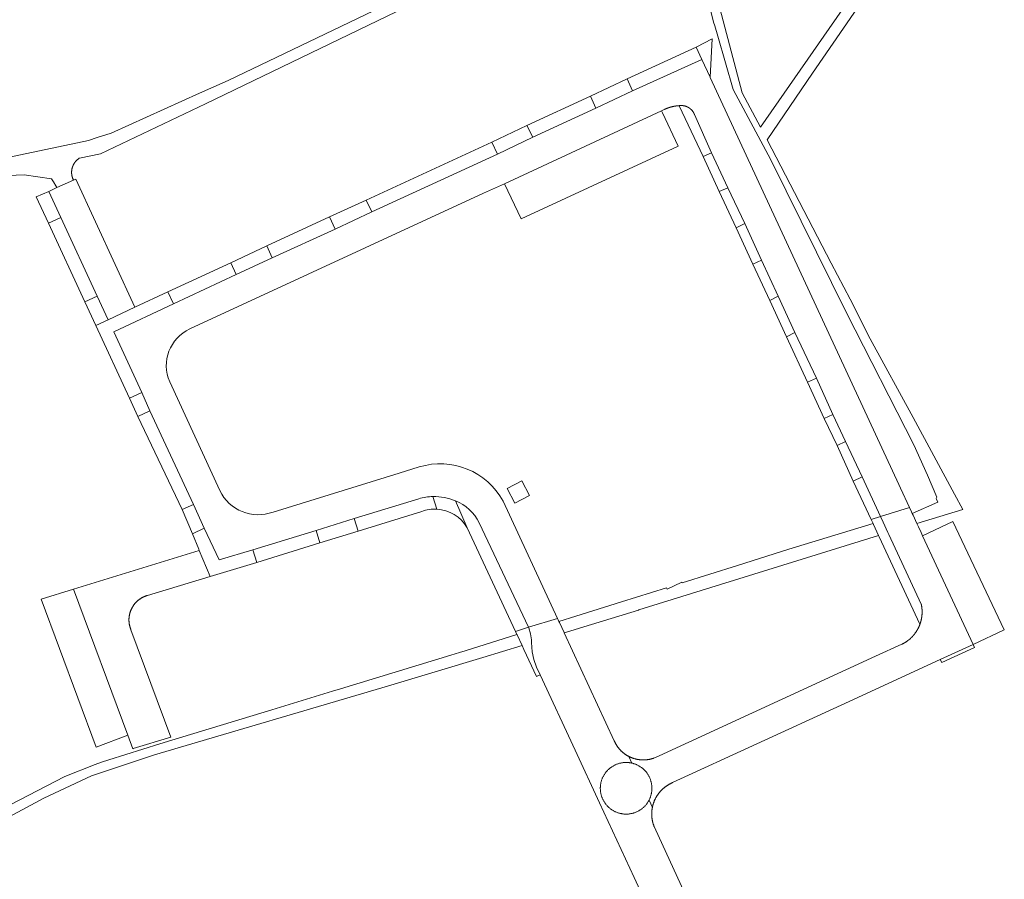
# Model space of a CAD drawing. Header units: metres. Extents: x 166325 to 190320, y 381923 to 404576.
# Tile 729 of 1056: x 175125 to 175274, y 396732 to 396861. Entities that reach past the tile are written whole.
import ezdxf

# ---------------------------------------------------------------- set-up
doc = ezdxf.new("R2010")
doc.units = ezdxf.units.M
for name, color, linetype, lineweight in [('B-WE-VH-VERHARDING_BETON-GV', 8, 'Continuous', 18), ('B-WE-VH-VERHARDING_BETONSTRAATSTEEN-GV', 8, 'Continuous', 18), ('B-WE-VH-VERHARDING_FUNDERING_ZAND-GV', 8, 'Continuous', 18), ('B-WE-VH-VERHARDING_HALFVERHARDING-GV', 8, 'Continuous', 18), ('B-WE-VH-VERHARDING_STRAATBAKSTEEN-GV', 8, 'Continuous', 18)]:
    doc.layers.add(name, color=color, linetype=linetype, lineweight=lineweight)

msp = doc.modelspace()

# ---------------------------------------------------------------- linework, layer by layer
at = {"layer": 'B-WE-VH-VERHARDING_BETON-GV', "flags": 128}
msp.add_lwpolyline([(175200.016, 396788.637), (175202.227, 396789.803), (175201.061, 396792.015), (175198.85, 396790.849)], close=True, dxfattribs=at)
at = {"layer": 'B-WE-VH-VERHARDING_BETONSTRAATSTEEN-GV', "flags": 128}
msp.add_lwpolyline([(175133.569, 396775.684), (175128.716, 396774.191), (175136.985, 396751.926), (175141.765, 396753.707)], close=True, dxfattribs=at)
at = {"layer": 'B-WE-VH-VERHARDING_FUNDERING_ZAND-GV', "flags": 128}
for points in [[(175258.841, 396876.664), (175236.996, 396845.264), (175234.231, 396850.399), (175230.695, 396863.92)], [(175227.699, 396870.051), (175229.94, 396861.049), (175230.098, 396860.508), (175230.561, 396858.922), (175232.895, 396850.927), (175238.528, 396840.327), (175249.989, 396817.186), (175260.094, 396797.447), (175262.109, 396792.839), (175263.544, 396789.556), (175263.42, 396789.334), (175263.662, 396788.817), (175259.843, 396787.067), (175259.947, 396786.841), (175260.538, 396785.565), (175267.436, 396787.705), (175266.208, 396789.984), (175259.986, 396801.531), (175253.474, 396813.4), (175250.483, 396819.347), (175247.629, 396824.776), (175237.985, 396843.359), (175244.834, 396853.366), (175254.145, 396866.97)]]:
    msp.add_lwpolyline(points, dxfattribs=at)
for points in [[(175225.166, 396776.749), (175225.163, 396776.747), (175222.927, 396775.705), (175222.839, 396775.895), (175216.082, 396773.764), (175209.205, 396771.619), (175206.659, 396770.825), (175206.725, 396770.682), (175207.434, 396769.154), (175207.445, 396769.131), (175208.426, 396769.427), (175211.543, 396770.368), (175218.608, 396772.559), (175218.688, 396772.584), (175254.775, 396783.778), (175254.004, 396785.431), (175253.932, 396785.586), (175241.235, 396781.697), (175233.549, 396779.273), (175233.535, 396779.269), (175233.506, 396779.26), (175225.21, 396776.643)], [(175195.188, 396765.432), (175201.105, 396767.218), (175200.36, 396768.816), (175200.342, 396768.855), (175192.534, 396766.42), (175191.672, 396766.156), (175190.388, 396765.763), (175173.759, 396760.672), (175172.593, 396760.315), (175163.431, 396757.51), (175148.38, 396752.962), (175146.588, 396752.421), (175138.902, 396750.009), (175137.822, 396749.67), (175136.829, 396749.301), (175132.274, 396747.48), (175118.584, 396740.431), (175111.421, 396736.433), (175111.376, 396734.689), (175112.23, 396735.149), (175129.111, 396744.216), (175136.277, 396747.582), (175145.8, 396750.753), (175180.847, 396761.104)]]:
    msp.add_lwpolyline(points, close=True, dxfattribs=at)
at = {"layer": 'B-WE-VH-VERHARDING_HALFVERHARDING-GV', "flags": 128}
for points in [[(175121.331, 396837.888), (175126.159, 396838.06), (175130.3, 396837.448), (175130.369, 396837.337), (175130.562, 396837.024), (175130.938, 396836.415), (175131.088, 396836.172), (175131.104, 396836.146), (175133.588, 396837.266), (175133.564, 396837.317), (175133.551, 396837.343), (175133.539, 396837.37), (175133.527, 396837.397), (175133.515, 396837.423), (175133.503, 396837.45), (175133.492, 396837.477), (175133.481, 396837.505), (175133.471, 396837.532), (175133.461, 396837.559), (175133.451, 396837.587), (175133.441, 396837.615), (175133.432, 396837.642), (175133.423, 396837.67), (175133.414, 396837.698), (175133.406, 396837.726), (175133.398, 396837.755), (175133.39, 396837.783), (175133.383, 396837.811), (175133.376, 396837.84), (175133.369, 396837.868), (175133.367, 396837.876), (175133.363, 396837.897), (175133.357, 396837.926), (175133.351, 396837.954), (175133.346, 396837.983), (175133.341, 396838.012), (175133.336, 396838.041), (175133.332, 396838.07), (175133.327, 396838.099), (175133.324, 396838.128), (175133.32, 396838.157), (175133.317, 396838.186), (175133.315, 396838.215), (175133.312, 396838.244), (175133.31, 396838.274), (175133.309, 396838.303), (175133.307, 396838.332), (175133.306, 396838.362), (175133.305, 396838.391), (175133.305, 396838.42), (175133.305, 396838.449), (175133.305, 396838.479), (175133.306, 396838.508), (175133.307, 396838.537), (175133.308, 396838.567), (175133.31, 396838.596), (175133.312, 396838.625), (175133.314, 396838.654), (175133.317, 396838.683), (175133.32, 396838.713), (175133.323, 396838.742), (175133.327, 396838.771), (175133.331, 396838.8), (175133.335, 396838.829), (175133.34, 396838.858), (175133.345, 396838.886), (175133.35, 396838.915), (175133.356, 396838.944), (175133.362, 396838.973), (175133.368, 396839.001), (175133.375, 396839.03), (175133.382, 396839.058), (175133.389, 396839.087), (175133.397, 396839.115), (175133.405, 396839.143), (175133.413, 396839.171), (175133.422, 396839.199), (175133.431, 396839.227), (175133.44, 396839.255), (175133.45, 396839.283), (175133.46, 396839.31), (175133.47, 396839.338), (175133.48, 396839.365), (175133.491, 396839.392), (175133.502, 396839.419), (175133.514, 396839.446), (175133.526, 396839.473), (175133.538, 396839.5), (175133.55, 396839.526), (175133.563, 396839.553), (175133.576, 396839.579), (175133.589, 396839.605), (175133.603, 396839.631), (175133.616, 396839.657), (175133.631, 396839.683), (175133.645, 396839.708), (175133.66, 396839.733), (175133.675, 396839.758), (175133.69, 396839.783), (175133.706, 396839.808), (175133.722, 396839.833), (175133.738, 396839.857), (175133.754, 396839.881), (175133.771, 396839.905), (175133.788, 396839.929), (175133.806, 396839.953), (175133.823, 396839.976), (175133.841, 396840), (175133.859, 396840.023), (175133.877, 396840.045), (175133.896, 396840.068), (175133.915, 396840.09), (175133.934, 396840.113), (175133.953, 396840.135), (175133.973, 396840.156), (175133.993, 396840.178), (175134.013, 396840.199), (175134.034, 396840.22), (175134.054, 396840.241), (175134.075, 396840.262), (175134.096, 396840.282), (175134.117, 396840.302), (175134.139, 396840.322), (175134.161, 396840.341), (175134.183, 396840.361), (175134.205, 396840.38), (175134.228, 396840.399), (175134.25, 396840.417), (175134.273, 396840.435), (175134.296, 396840.454), (175134.319, 396840.471), (175134.343, 396840.489), (175134.367, 396840.506), (175134.391, 396840.523), (175134.415, 396840.54), (175134.439, 396840.556), (175134.463, 396840.572), (175134.488, 396840.588), (175137.637, 396841.24), (175153.445, 396848.782), (175221.05, 396881.451)], [(175200.598, 396873.28), (175156.852, 396852.293), (175152.559, 396850.357), (175152.56, 396850.355), (175139.234, 396844.34), (175137.169, 396843.666), (175135.842, 396843.233), (175095.539, 396834.748)]]:
    msp.add_lwpolyline(points, dxfattribs=at)
at = {"layer": 'B-WE-VH-VERHARDING_STRAATBAKSTEEN-GV', "flags": 128}
for points in [[(175217.724, 396850.705), (175228.164, 396855.428), (175227.308, 396857.3), (175216.921, 396852.509)], [(175229.736, 396858.554), (175227.308, 396857.3), (175228.164, 396855.428), (175229.44, 396852.751)], [(175216.921, 396852.509), (175211.38, 396849.916), (175212.191, 396848.119), (175217.724, 396850.705)], [(175202.721, 396843.761), (175212.191, 396848.119), (175211.38, 396849.916), (175201.833, 396845.486)], [(175229.636, 396841.401), (175227.057, 396847.162), (175227.048, 396847.183), (175227.04, 396847.203), (175227.031, 396847.224), (175227.021, 396847.244), (175227.012, 396847.265), (175227.002, 396847.285), (175226.993, 396847.305), (175226.983, 396847.325), (175226.972, 396847.345), (175226.962, 396847.365), (175226.94, 396847.405), (175226.929, 396847.424), (175226.918, 396847.444), (175226.906, 396847.463), (175226.895, 396847.482), (175226.883, 396847.501), (175226.871, 396847.52), (175226.858, 396847.539), (175226.846, 396847.557), (175226.833, 396847.576), (175226.82, 396847.594), (175226.807, 396847.613), (175226.781, 396847.649), (175226.767, 396847.667), (175226.753, 396847.684), (175226.739, 396847.702), (175226.711, 396847.736), (175226.696, 396847.754), (175226.682, 396847.771), (175226.667, 396847.787), (175226.652, 396847.804), (175226.636, 396847.821), (175226.621, 396847.837), (175226.605, 396847.853), (175226.59, 396847.869), (175226.558, 396847.901), (175226.541, 396847.916), (175226.525, 396847.931), (175226.508, 396847.947), (175226.492, 396847.962), (175226.475, 396847.976), (175226.458, 396847.991), (175226.441, 396848.005), (175226.423, 396848.02), (175226.406, 396848.034), (175226.388, 396848.048), (175226.371, 396848.061), (175226.353, 396848.075), (175226.335, 396848.088), (175226.316, 396848.102), (175226.298, 396848.114), (175226.28, 396848.127), (175226.261, 396848.14), (175226.204, 396848.176), (175226.185, 396848.188), (175226.166, 396848.2), (175226.147, 396848.211), (175226.127, 396848.223), (175226.108, 396848.234), (175226.088, 396848.244), (175226.068, 396848.255), (175226.048, 396848.265), (175226.028, 396848.275), (175226.008, 396848.285), (175225.988, 396848.295), (175225.968, 396848.305), (175225.947, 396848.314), (175225.927, 396848.323), (175225.906, 396848.332), (175225.886, 396848.341), (175225.865, 396848.349), (175225.844, 396848.357), (175225.823, 396848.365), (175225.802, 396848.373), (175225.781, 396848.381), (175225.76, 396848.388), (175225.738, 396848.395), (175225.717, 396848.402), (175225.695, 396848.409), (175225.674, 396848.416), (175225.652, 396848.422), (175225.631, 396848.428), (175225.609, 396848.434), (175225.587, 396848.439), (175225.566, 396848.445), (175225.522, 396848.455), (175225.5, 396848.459), (175225.478, 396848.464), (175225.412, 396848.476), (175225.389, 396848.479), (175225.367, 396848.482), (175225.345, 396848.486), (175225.323, 396848.488), (175225.3, 396848.491), (175225.278, 396848.493), (175225.256, 396848.495), (175225.233, 396848.497), (175225.211, 396848.499), (175225.188, 396848.5), (175225.166, 396848.502), (175225.144, 396848.503), (175225.121, 396848.503), (175225.099, 396848.504), (175225.031, 396848.504), (175225.009, 396848.503), (175224.987, 396848.503), (175224.964, 396848.502), (175224.942, 396848.501), (175224.919, 396848.499), (175224.897, 396848.498), (175224.875, 396848.496), (175224.852, 396848.494), (175224.83, 396848.491), (175224.808, 396848.489), (175224.785, 396848.486), (175224.763, 396848.483), (175228.345, 396840.809)], [(175223.833, 396842.039), (175224.576, 396842.383), (175222.218, 396847.401), (175222.068, 396847.721), (175198.445, 396836.734), (175200.952, 396831.45)], [(175201.833, 396845.486), (175196.53, 396843.006), (175197.386, 396841.173), (175202.721, 396843.761)], [(175178.47, 396832.51), (175197.386, 396841.173), (175196.53, 396843.006), (175177.623, 396834.267)], [(175230.77, 396835.545), (175232.063, 396836.133), (175229.636, 396841.401), (175228.345, 396840.809)], [(175131.104, 396836.146), (175129.857, 396835.584), (175131.667, 396831.667), (175137.16, 396819.782), (175138.802, 396816.229), (175142.832, 396818.152), (175133.927, 396837.419), (175133.588, 396837.266)], [(175131.667, 396831.667), (175129.857, 396835.584), (175127.99, 396834.74), (175129.814, 396830.807)], [(175234.648, 396830.749), (175232.063, 396836.133), (175230.77, 396835.545), (175233.313, 396830.07)], [(175177.623, 396834.267), (175172.114, 396831.724), (175172.972, 396829.882), (175178.47, 396832.51)], [(175131.667, 396831.667), (175129.814, 396830.807), (175135.319, 396818.932), (175137.16, 396819.782)], [(175163.513, 396825.579), (175172.972, 396829.882), (175172.114, 396831.724), (175162.687, 396827.361)], [(175237.149, 396825.237), (175234.648, 396830.749), (175233.313, 396830.07), (175235.836, 396824.622)], [(175162.687, 396827.361), (175157.259, 396824.801), (175158.058, 396823.067), (175163.513, 396825.579)], [(175158.058, 396823.067), (175157.259, 396824.801), (175147.812, 396820.461), (175148.628, 396818.666)], [(175238.385, 396819.169), (175239.661, 396819.783), (175237.149, 396825.237), (175235.836, 396824.622)], [(175139.647, 396814.432), (175148.628, 396818.666), (175147.812, 396820.461), (175142.832, 396818.152), (175138.802, 396816.229), (175136.971, 396815.369), (175142.005, 396804.472), (175143.872, 396805.29)], [(175138.802, 396816.229), (175137.16, 396819.782), (175135.319, 396818.932), (175136.971, 396815.369)], [(175242.178, 396814.347), (175239.661, 396819.783), (175238.385, 396819.169), (175240.929, 396813.707)], [(175242.178, 396814.347), (175240.929, 396813.707), (175244.086, 396806.844), (175245.399, 396807.459)], [(175246.6, 396801.403), (175247.897, 396802.008), (175245.399, 396807.459), (175244.086, 396806.844)], [(175143.294, 396801.695), (175145.063, 396802.555), (175143.872, 396805.29), (175142.005, 396804.472)], [(175151.657, 396788.449), (175145.063, 396802.555), (175143.294, 396801.695), (175149.94, 396787.687)], [(175247.897, 396802.008), (175246.6, 396801.403), (175248.522, 396797.31), (175249.805, 396797.904)], [(175250.959, 396791.974), (175252.277, 396792.586), (175249.805, 396797.904), (175248.522, 396797.31)], [(175255.053, 396786.625), (175252.277, 396792.586), (175250.959, 396791.974), (175253.654, 396786.184)], [(175151.657, 396788.449), (175149.94, 396787.687), (175151.481, 396784.043), (175153.233, 396784.896)], [(175249.132, 396758.247), (175264.056, 396765.119), (175268.984, 396767.388), (175261.382, 396783.742), (175261.155, 396784.232), (175260.762, 396785.082), (175260.538, 396785.565), (175259.947, 396786.841), (175259.843, 396787.067), (175259.709, 396787.356), (175259.411, 396787.999), (175255.053, 396786.625), (175255.449, 396785.774), (175256.176, 396784.212), (175256.299, 396783.949), (175261.184, 396773.456), (175261.189, 396773.432), (175261.194, 396773.409), (175261.199, 396773.385), (175261.204, 396773.362), (175261.209, 396773.338), (175261.214, 396773.314), (175261.219, 396773.291), (175261.223, 396773.267), (175261.228, 396773.243), (175261.232, 396773.219), (175261.236, 396773.196), (175261.24, 396773.172), (175261.244, 396773.148), (175261.248, 396773.124), (175261.252, 396773.1), (175261.255, 396773.077), (175261.259, 396773.053), (175261.262, 396773.029), (175261.266, 396773.005), (175261.269, 396772.981), (175261.272, 396772.957), (175261.275, 396772.933), (175261.278, 396772.909), (175261.281, 396772.885), (175261.284, 396772.861), (175261.286, 396772.837), (175261.289, 396772.813), (175261.291, 396772.789), (175261.293, 396772.765), (175261.296, 396772.741), (175261.298, 396772.717), (175261.3, 396772.693), (175261.301, 396772.669), (175261.303, 396772.645), (175261.305, 396772.621), (175261.306, 396772.597), (175261.308, 396772.572), (175261.309, 396772.548), (175261.31, 396772.524), (175261.311, 396772.5), (175261.312, 396772.476), (175261.313, 396772.452), (175261.314, 396772.428), (175261.315, 396772.404), (175261.315, 396772.38), (175261.316, 396772.355), (175261.316, 396772.186), (175261.315, 396772.162), (175261.315, 396772.138), (175261.314, 396772.114), (175261.313, 396772.09), (175261.313, 396772.066), (175261.312, 396772.042), (175261.311, 396772.018), (175261.309, 396771.993), (175261.308, 396771.969), (175261.307, 396771.945), (175261.305, 396771.921), (175261.304, 396771.897), (175261.302, 396771.873), (175261.3, 396771.849), (175261.298, 396771.825), (175261.296, 396771.801), (175261.292, 396771.753), (175261.289, 396771.729), (175261.287, 396771.705), (175261.284, 396771.681), (175261.282, 396771.657), (175261.279, 396771.633), (175261.276, 396771.609), (175261.273, 396771.585), (175261.27, 396771.561), (175261.267, 396771.537), (175261.263, 396771.513), (175261.26, 396771.489), (175261.256, 396771.465), (175261.253, 396771.441), (175261.249, 396771.417), (175261.245, 396771.394), (175261.241, 396771.37), (175261.237, 396771.346), (175261.233, 396771.322), (175261.229, 396771.299), (175261.224, 396771.275), (175261.22, 396771.251), (175261.215, 396771.227), (175261.211, 396771.204), (175261.206, 396771.18), (175261.201, 396771.156), (175261.196, 396771.133), (175261.191, 396771.109), (175261.186, 396771.086), (175261.18, 396771.062), (175261.175, 396771.039), (175261.169, 396771.015), (175261.164, 396770.992), (175261.158, 396770.968), (175261.152, 396770.945), (175261.146, 396770.921), (175261.14, 396770.898), (175261.134, 396770.875), (175261.128, 396770.851), (175261.121, 396770.828), (175261.115, 396770.805), (175261.108, 396770.782), (175261.101, 396770.758), (175261.095, 396770.735), (175261.088, 396770.712), (175261.081, 396770.689), (175261.074, 396770.666), (175261.066, 396770.643), (175261.059, 396770.62), (175261.052, 396770.597), (175261.044, 396770.574), (175261.037, 396770.551), (175261.013, 396770.482), (175261.005, 396770.46), (175260.997, 396770.437), (175260.986, 396770.406), (175260.974, 396770.375), (175260.963, 396770.344), (175260.951, 396770.313), (175260.939, 396770.283), (175260.927, 396770.252), (175260.914, 396770.221), (175260.902, 396770.191), (175260.889, 396770.16), (175260.876, 396770.13), (175260.863, 396770.1), (175260.849, 396770.069), (175260.836, 396770.039), (175260.822, 396770.009), (175260.808, 396769.979), (175260.794, 396769.949), (175260.78, 396769.92), (175260.766, 396769.89), (175260.751, 396769.86), (175260.736, 396769.831), (175260.721, 396769.801), (175260.706, 396769.772), (175260.691, 396769.743), (175260.675, 396769.714), (175260.66, 396769.685), (175260.644, 396769.656), (175260.628, 396769.627), (175260.612, 396769.598), (175260.595, 396769.569), (175260.579, 396769.541), (175260.562, 396769.512), (175260.545, 396769.484), (175260.528, 396769.456), (175260.511, 396769.428), (175260.493, 396769.4), (175260.476, 396769.372), (175260.458, 396769.344), (175260.422, 396769.288), (175260.404, 396769.261), (175260.385, 396769.234), (175260.367, 396769.206), (175260.291, 396769.098), (175260.271, 396769.072), (175260.252, 396769.045), (175260.232, 396769.019), (175260.212, 396768.992), (175260.192, 396768.966), (175260.172, 396768.94), (175260.151, 396768.914), (175260.131, 396768.888), (175260.11, 396768.862), (175260.089, 396768.837), (175260.068, 396768.811), (175260.047, 396768.786), (175260.026, 396768.761), (175260.004, 396768.736), (175259.983, 396768.711), (175259.961, 396768.686), (175259.939, 396768.661), (175259.917, 396768.637), (175259.895, 396768.612), (175259.872, 396768.588), (175259.85, 396768.564), (175259.827, 396768.54), (175259.804, 396768.516), (175259.781, 396768.492), (175259.758, 396768.469), (175259.735, 396768.445), (175259.712, 396768.422), (175259.688, 396768.399), (175259.664, 396768.376), (175259.641, 396768.353), (175259.617, 396768.33), (175259.593, 396768.308), (175259.568, 396768.285), (175259.52, 396768.241), (175259.445, 396768.175), (175259.42, 396768.154), (175259.395, 396768.132), (175259.37, 396768.111), (175259.344, 396768.09), (175259.319, 396768.069), (175259.293, 396768.049), (175259.267, 396768.028), (175259.241, 396768.007), (175259.215, 396767.987), (175259.189, 396767.967), (175259.163, 396767.947), (175259.136, 396767.927), (175259.11, 396767.908), (175259.083, 396767.888), (175259.056, 396767.869), (175259.03, 396767.85), (175259.003, 396767.831), (175258.975, 396767.812), (175258.948, 396767.793), (175258.921, 396767.775), (175258.893, 396767.756), (175258.866, 396767.738), (175258.838, 396767.72), (175258.81, 396767.703), (175258.782, 396767.685), (175258.754, 396767.667), (175258.726, 396767.65), (175258.698, 396767.633), (175258.67, 396767.616), (175258.641, 396767.599), (175258.613, 396767.583), (175258.584, 396767.566), (175258.556, 396767.55), (175258.498, 396767.518), (175258.469, 396767.502), (175258.44, 396767.487), (175258.41, 396767.471), (175258.381, 396767.456), (175258.352, 396767.441), (175258.322, 396767.426), (175258.293, 396767.411), (175258.263, 396767.397), (175254.325, 396765.616), (175221.718, 396750.618), (175220.925, 396750.253), (175220.872, 396750.235), (175220.819, 396750.217), (175220.765, 396750.2), (175220.711, 396750.184), (175220.658, 396750.168), (175220.604, 396750.153), (175220.549, 396750.139), (175220.495, 396750.125), (175220.44, 396750.112), (175220.386, 396750.099), (175220.331, 396750.088), (175220.276, 396750.076), (175220.221, 396750.066), (175220.165, 396750.056), (175220.11, 396750.047), (175220.055, 396750.038), (175219.999, 396750.03), (175219.943, 396750.023), (175219.888, 396750.016), (175219.832, 396750.01), (175219.776, 396750.005), (175219.72, 396750), (175219.664, 396749.996), (175219.608, 396749.993), (175219.552, 396749.99), (175219.496, 396749.988), (175219.44, 396749.987), (175219.384, 396749.986), (175219.328, 396749.986), (175219.272, 396749.987), (175219.216, 396749.988), (175219.159, 396749.99), (175219.103, 396749.992), (175219.047, 396749.996), (175218.991, 396750), (175218.936, 396750.004), (175218.88, 396750.009), (175218.824, 396750.015), (175218.768, 396750.022), (175218.712, 396750.029), (175218.657, 396750.037), (175218.601, 396750.045), (175218.546, 396750.054), (175218.491, 396750.064), (175218.436, 396750.075), (175218.381, 396750.086), (175218.271, 396750.11), (175218.217, 396750.123), (175218.162, 396750.137), (175218.108, 396750.151), (175218.054, 396750.166), (175218, 396750.181), (175217.946, 396750.198), (175217.893, 396750.215), (175217.839, 396750.232), (175217.786, 396750.25), (175217.733, 396750.269), (175217.681, 396750.288), (175217.628, 396750.308), (175217.576, 396750.329), (175217.524, 396750.35), (175217.472, 396750.372), (175217.421, 396750.394), (175217.37, 396750.417), (175217.319, 396750.441), (175217.268, 396750.465), (175217.218, 396750.49), (175217.163, 396750.518), (175217.628, 396749.511), (175217.673, 396749.501), (175217.767, 396749.478), (175217.859, 396749.452), (175217.951, 396749.424), (175218.042, 396749.393), (175218.133, 396749.361), (175218.222, 396749.326), (175218.311, 396749.289), (175218.399, 396749.249), (175218.486, 396749.208), (175218.571, 396749.164), (175218.656, 396749.119), (175218.739, 396749.071), (175218.822, 396749.021), (175218.903, 396748.969), (175218.982, 396748.915), (175219.061, 396748.86), (175219.138, 396748.802), (175219.213, 396748.742), (175219.287, 396748.681), (175219.359, 396748.618), (175219.43, 396748.553), (175219.499, 396748.486), (175219.567, 396748.418), (175219.633, 396748.347), (175219.697, 396748.276), (175219.759, 396748.203), (175219.82, 396748.128), (175219.878, 396748.051), (175219.935, 396747.974), (175219.99, 396747.895), (175220.042, 396747.814), (175220.093, 396747.733), (175220.142, 396747.65), (175220.188, 396747.566), (175220.233, 396747.481), (175220.275, 396747.394), (175220.316, 396747.307), (175220.354, 396747.219), (175220.39, 396747.13), (175220.423, 396747.039), (175220.455, 396746.949), (175220.484, 396746.857), (175220.511, 396746.765), (175220.535, 396746.672), (175220.558, 396746.578), (175220.578, 396746.484), (175220.595, 396746.39), (175220.611, 396746.295), (175220.624, 396746.2), (175220.634, 396746.104), (175220.643, 396746.008), (175220.648, 396745.912), (175220.652, 396745.816), (175220.653, 396745.72), (175220.652, 396745.624), (175220.648, 396745.528), (175220.642, 396745.432), (175220.634, 396745.336), (175220.624, 396745.241), (175220.611, 396745.145), (175220.595, 396745.05), (175220.578, 396744.956), (175220.558, 396744.862), (175220.535, 396744.768), (175220.511, 396744.675), (175220.484, 396744.583), (175220.454, 396744.492), (175220.423, 396744.401), (175220.389, 396744.311), (175220.353, 396744.222), (175220.315, 396744.133), (175220.275, 396744.046), (175220.212, 396743.919), (175220.715, 396742.831), (175220.719, 396742.854), (175220.732, 396742.915), (175220.745, 396742.976), (175220.76, 396743.037), (175220.774, 396743.098), (175220.806, 396743.218), (175220.824, 396743.279), (175220.841, 396743.338), (175220.879, 396743.458), (175220.899, 396743.517), (175220.92, 396743.576), (175220.942, 396743.634), (175220.964, 396743.693), (175220.987, 396743.751), (175221.01, 396743.809), (175221.035, 396743.866), (175221.06, 396743.924), (175221.085, 396743.981), (175221.112, 396744.037), (175221.139, 396744.094), (175221.167, 396744.15), (175221.195, 396744.205), (175221.224, 396744.261), (175221.254, 396744.316), (175221.285, 396744.37), (175221.316, 396744.424), (175221.348, 396744.478), (175221.38, 396744.531), (175221.413, 396744.584), (175221.447, 396744.637), (175221.481, 396744.689), (175221.516, 396744.741), (175221.552, 396744.792), (175221.588, 396744.843), (175221.625, 396744.894), (175221.663, 396744.944), (175221.701, 396744.993), (175221.74, 396745.042), (175221.779, 396745.091), (175221.819, 396745.139), (175221.86, 396745.186), (175221.901, 396745.233), (175221.942, 396745.28), (175221.985, 396745.326), (175222.027, 396745.372), (175222.071, 396745.417), (175222.115, 396745.461), (175222.159, 396745.505), (175222.204, 396745.549), (175222.25, 396745.591), (175222.296, 396745.634), (175222.342, 396745.675), (175222.389, 396745.716), (175222.437, 396745.757), (175222.485, 396745.797), (175222.533, 396745.836), (175222.582, 396745.875), (175222.632, 396745.913), (175222.682, 396745.951), (175222.732, 396745.988), (175222.783, 396746.024), (175222.834, 396746.06), (175222.886, 396746.095), (175222.938, 396746.13), (175222.991, 396746.163), (175223.044, 396746.197), (175223.097, 396746.229), (175223.151, 396746.261), (175223.205, 396746.292), (175223.26, 396746.323), (175223.314, 396746.353), (175223.37, 396746.382), (175223.425, 396746.41), (175223.481, 396746.438), (175223.538, 396746.465), (175223.594, 396746.492), (175223.651, 396746.518), (175223.708, 396746.543), (175223.766, 396746.567)], [(175175.855, 396786.316), (175170.115, 396784.534), (175170.675, 396782.668), (175176.46, 396784.435)], [(175255.053, 396786.625), (175253.654, 396786.184), (175253.932, 396785.586), (175254.004, 396785.431), (175254.775, 396783.778), (175254.865, 396783.585), (175260.997, 396770.437), (175261.005, 396770.46), (175261.013, 396770.482), (175261.037, 396770.551), (175261.044, 396770.574), (175261.052, 396770.597), (175261.059, 396770.62), (175261.066, 396770.643), (175261.074, 396770.666), (175261.081, 396770.689), (175261.088, 396770.712), (175261.095, 396770.735), (175261.101, 396770.758), (175261.108, 396770.782), (175261.115, 396770.805), (175261.121, 396770.828), (175261.128, 396770.851), (175261.134, 396770.875), (175261.14, 396770.898), (175261.146, 396770.921), (175261.152, 396770.945), (175261.158, 396770.968), (175261.164, 396770.992), (175261.169, 396771.015), (175261.175, 396771.039), (175261.18, 396771.062), (175261.186, 396771.086), (175261.191, 396771.109), (175261.196, 396771.133), (175261.201, 396771.156), (175261.206, 396771.18), (175261.211, 396771.204), (175261.215, 396771.227), (175261.22, 396771.251), (175261.224, 396771.275), (175261.229, 396771.299), (175261.233, 396771.322), (175261.237, 396771.346), (175261.241, 396771.37), (175261.245, 396771.394), (175261.249, 396771.417), (175261.253, 396771.441), (175261.256, 396771.465), (175261.26, 396771.489), (175261.263, 396771.513), (175261.267, 396771.537), (175261.27, 396771.561), (175261.273, 396771.585), (175261.276, 396771.609), (175261.279, 396771.633), (175261.282, 396771.657), (175261.284, 396771.681), (175261.287, 396771.705), (175261.289, 396771.729), (175261.292, 396771.753), (175261.296, 396771.801), (175261.298, 396771.825), (175261.3, 396771.849), (175261.302, 396771.873), (175261.304, 396771.897), (175261.305, 396771.921), (175261.307, 396771.945), (175261.308, 396771.969), (175261.309, 396771.993), (175261.311, 396772.018), (175261.312, 396772.042), (175261.313, 396772.066), (175261.313, 396772.09), (175261.314, 396772.114), (175261.315, 396772.138), (175261.315, 396772.162), (175261.316, 396772.186), (175261.316, 396772.355), (175261.315, 396772.38), (175261.315, 396772.404), (175261.314, 396772.428), (175261.313, 396772.452), (175261.312, 396772.476), (175261.311, 396772.5), (175261.31, 396772.524), (175261.309, 396772.548), (175261.308, 396772.572), (175261.306, 396772.597), (175261.305, 396772.621), (175261.303, 396772.645), (175261.301, 396772.669), (175261.3, 396772.693), (175261.298, 396772.717), (175261.296, 396772.741), (175261.293, 396772.765), (175261.291, 396772.789), (175261.289, 396772.813), (175261.286, 396772.837), (175261.284, 396772.861), (175261.281, 396772.885), (175261.278, 396772.909), (175261.275, 396772.933), (175261.272, 396772.957), (175261.269, 396772.981), (175261.266, 396773.005), (175261.262, 396773.029), (175261.259, 396773.053), (175261.255, 396773.077), (175261.252, 396773.1), (175261.248, 396773.124), (175261.244, 396773.148), (175261.24, 396773.172), (175261.236, 396773.196), (175261.232, 396773.219), (175261.228, 396773.243), (175261.223, 396773.267), (175261.219, 396773.291), (175261.214, 396773.314), (175261.209, 396773.338), (175261.204, 396773.362), (175261.199, 396773.385), (175261.194, 396773.409), (175261.189, 396773.432), (175261.184, 396773.456), (175256.299, 396783.949), (175256.176, 396784.212), (175255.449, 396785.774)], [(175154.151, 396777.578), (175161.205, 396779.729), (175160.58, 396781.619), (175155.515, 396780.114), (175153.233, 396784.896), (175151.481, 396784.043), (175152.448, 396781.702), (175152.525, 396781.515)], [(175261.382, 396783.742), (175268.984, 396767.388), (175273.689, 396769.577), (175265.929, 396785.872)], [(175170.675, 396782.668), (175170.115, 396784.534), (175160.58, 396781.619), (175161.205, 396779.729)], [(175148.233, 396753.429), (175142.236, 396769.576), (175142.216, 396769.623), (175142.198, 396769.671), (175142.179, 396769.718), (175142.162, 396769.766), (175142.145, 396769.814), (175142.128, 396769.863), (175142.113, 396769.911), (175142.098, 396769.96), (175142.083, 396770.009), (175142.07, 396770.058), (175142.056, 396770.108), (175142.044, 396770.157), (175142.032, 396770.207), (175142.021, 396770.257), (175142.011, 396770.307), (175142.001, 396770.357), (175141.992, 396770.407), (175141.984, 396770.458), (175141.976, 396770.508), (175141.969, 396770.559), (175141.962, 396770.609), (175141.957, 396770.66), (175141.952, 396770.711), (175141.947, 396770.762), (175141.944, 396770.813), (175141.941, 396770.864), (175141.938, 396770.915), (175141.937, 396770.966), (175141.936, 396771.017), (175141.936, 396771.068), (175141.936, 396771.119), (175141.937, 396771.17), (175141.939, 396771.221), (175141.941, 396771.272), (175141.944, 396771.323), (175141.948, 396771.374), (175141.953, 396771.425), (175141.958, 396771.476), (175141.964, 396771.527), (175141.97, 396771.577), (175141.977, 396771.628), (175141.985, 396771.678), (175141.994, 396771.729), (175142.003, 396771.779), (175142.013, 396771.829), (175142.024, 396771.879), (175142.035, 396771.929), (175142.047, 396771.978), (175142.059, 396772.028), (175142.072, 396772.077), (175142.086, 396772.126), (175142.101, 396772.175), (175142.116, 396772.224), (175142.132, 396772.273), (175142.148, 396772.321), (175142.165, 396772.369), (175142.183, 396772.417), (175142.202, 396772.465), (175142.221, 396772.512), (175142.24, 396772.559), (175142.261, 396772.606), (175142.282, 396772.653), (175142.303, 396772.699), (175142.325, 396772.745), (175142.348, 396772.791), (175142.371, 396772.836), (175142.395, 396772.881), (175142.42, 396772.926), (175142.445, 396772.971), (175142.471, 396773.015), (175142.497, 396773.058), (175142.524, 396773.102), (175142.552, 396773.145), (175142.58, 396773.187), (175142.608, 396773.23), (175142.637, 396773.272), (175142.667, 396773.313), (175142.698, 396773.354), (175142.728, 396773.395), (175142.76, 396773.435), (175142.792, 396773.475), (175142.824, 396773.515), (175142.857, 396773.554), (175142.891, 396773.592), (175142.925, 396773.63), (175142.959, 396773.668), (175142.994, 396773.705), (175143.03, 396773.742), (175143.066, 396773.778), (175143.102, 396773.814), (175143.139, 396773.849), (175143.177, 396773.884), (175143.214, 396773.918), (175143.253, 396773.952), (175143.292, 396773.985), (175143.331, 396774.018), (175143.37, 396774.05), (175143.411, 396774.082), (175143.451, 396774.113), (175143.492, 396774.143), (175143.533, 396774.173), (175143.575, 396774.203), (175143.617, 396774.232), (175143.66, 396774.26), (175143.702, 396774.288), (175143.746, 396774.315), (175143.789, 396774.342), (175143.833, 396774.368), (175143.877, 396774.393), (175143.922, 396774.418), (175143.967, 396774.442), (175144.012, 396774.466), (175144.058, 396774.489), (175144.104, 396774.511), (175144.15, 396774.533), (175144.196, 396774.554), (175144.243, 396774.575), (175144.29, 396774.595), (175144.337, 396774.614), (175144.385, 396774.633), (175144.433, 396774.651), (175144.481, 396774.669), (175144.529, 396774.685), (175144.577, 396774.701), (175144.626, 396774.717), (175144.675, 396774.732), (175144.724, 396774.746), (175154.151, 396777.578), (175152.525, 396781.515), (175133.569, 396775.684), (175141.765, 396753.707), (175142.502, 396751.668), (175142.591, 396751.695)], [(175202.629, 396766.266), (175202.548, 396767.653), (175202.523, 396768.072), (175202.367, 396768.976), (175202.131, 396769.862), (175202.087, 396769.956), (175200.114, 396769.345), (175200.342, 396768.855), (175200.36, 396768.816), (175201.105, 396767.218), (175201.393, 396766.598), (175203.278, 396762.553), (175203.832, 396762.814), (175203.299, 396763.967), (175202.868, 396765.089)], [(175269.208, 396766.894), (175268.984, 396767.388), (175264.056, 396765.119), (175264.279, 396764.65)]]:
    msp.add_lwpolyline(points, close=True, dxfattribs=at)
for points in [[(175151.102, 396814.874), (175195.309, 396835.286), (175197.539, 396836.316), (175198.445, 396836.734), (175222.068, 396847.721), (175222.476, 396847.893), (175222.493, 396847.901), (175222.51, 396847.909), (175222.527, 396847.917), (175222.544, 396847.925), (175222.561, 396847.933), (175222.578, 396847.941), (175222.595, 396847.948), (175222.612, 396847.956), (175222.629, 396847.964), (175222.646, 396847.971), (175222.663, 396847.979), (175222.68, 396847.986), (175222.697, 396847.994), (175222.715, 396848.001), (175222.732, 396848.009), (175222.749, 396848.016), (175222.766, 396848.023), (175222.784, 396848.03), (175222.801, 396848.037), (175222.818, 396848.045), (175222.836, 396848.052), (175222.853, 396848.059), (175222.87, 396848.065), (175222.888, 396848.072), (175222.905, 396848.079), (175222.923, 396848.086), (175222.94, 396848.093), (175222.958, 396848.099), (175222.975, 396848.106), (175222.993, 396848.112), (175223.01, 396848.119), (175223.028, 396848.125), (175223.045, 396848.132), (175223.063, 396848.138), (175223.081, 396848.144), (175223.098, 396848.15), (175223.116, 396848.157), (175223.134, 396848.163), (175223.151, 396848.169), (175223.169, 396848.175), (175223.187, 396848.181), (175223.205, 396848.187), (175223.222, 396848.192), (175223.24, 396848.198), (175223.258, 396848.204), (175223.276, 396848.21), (175223.294, 396848.215), (175223.312, 396848.221), (175223.329, 396848.226), (175223.347, 396848.232), (175223.365, 396848.237), (175223.383, 396848.242), (175223.401, 396848.248), (175223.419, 396848.253), (175223.437, 396848.258), (175223.455, 396848.263), (175223.473, 396848.268), (175223.491, 396848.273), (175223.509, 396848.278), (175223.527, 396848.283), (175223.545, 396848.288), (175223.563, 396848.293), (175223.582, 396848.298), (175223.6, 396848.302), (175223.618, 396848.307), (175223.636, 396848.311), (175223.654, 396848.316), (175223.672, 396848.32), (175223.691, 396848.325), (175223.709, 396848.329), (175223.727, 396848.333), (175223.745, 396848.338), (175223.763, 396848.342), (175223.782, 396848.346), (175223.8, 396848.35), (175223.818, 396848.354), (175223.837, 396848.358), (175223.855, 396848.362), (175223.873, 396848.366), (175223.891, 396848.369), (175223.91, 396848.373), (175223.928, 396848.377), (175223.947, 396848.38), (175223.965, 396848.384), (175223.983, 396848.387), (175224.002, 396848.391), (175224.02, 396848.394), (175224.039, 396848.398), (175224.057, 396848.401), (175224.075, 396848.404), (175224.094, 396848.407), (175224.112, 396848.41), (175224.131, 396848.413), (175224.149, 396848.416), (175224.168, 396848.419), (175224.186, 396848.422), (175224.205, 396848.425), (175224.223, 396848.428), (175224.242, 396848.43), (175224.26, 396848.433), (175224.279, 396848.436), (175224.297, 396848.438), (175224.316, 396848.441), (175224.334, 396848.443), (175224.353, 396848.446), (175224.372, 396848.448), (175224.39, 396848.45), (175224.409, 396848.452), (175224.427, 396848.454), (175224.446, 396848.456), (175224.465, 396848.458), (175224.483, 396848.46), (175224.502, 396848.462), (175224.52, 396848.464), (175224.539, 396848.466), (175224.558, 396848.468), (175224.576, 396848.469), (175224.595, 396848.471), (175224.614, 396848.473), (175224.632, 396848.474), (175224.651, 396848.476), (175224.67, 396848.477), (175224.688, 396848.478), (175224.707, 396848.48), (175224.726, 396848.481), (175224.744, 396848.482), (175224.763, 396848.483), (175224.785, 396848.486), (175224.808, 396848.489), (175224.83, 396848.491), (175224.852, 396848.494), (175224.875, 396848.496), (175224.897, 396848.498), (175224.919, 396848.499), (175224.942, 396848.501), (175224.964, 396848.502), (175224.987, 396848.503), (175225.009, 396848.503), (175225.031, 396848.504), (175225.099, 396848.504), (175225.121, 396848.503), (175225.144, 396848.503), (175225.166, 396848.502), (175225.188, 396848.5), (175225.211, 396848.499), (175225.233, 396848.497), (175225.256, 396848.495), (175225.278, 396848.493), (175225.3, 396848.491), (175225.323, 396848.488), (175225.345, 396848.486), (175225.367, 396848.482), (175225.389, 396848.479), (175225.412, 396848.476), (175225.478, 396848.464), (175225.5, 396848.459), (175225.522, 396848.455), (175225.566, 396848.445), (175225.587, 396848.439), (175225.609, 396848.434), (175225.631, 396848.428), (175225.652, 396848.422), (175225.674, 396848.416), (175225.695, 396848.409), (175225.717, 396848.402), (175225.738, 396848.395), (175225.76, 396848.388), (175225.781, 396848.381), (175225.802, 396848.373), (175225.823, 396848.365), (175225.844, 396848.357), (175225.865, 396848.349), (175225.886, 396848.341), (175225.906, 396848.332), (175225.927, 396848.323), (175225.947, 396848.314), (175225.968, 396848.305), (175225.988, 396848.295), (175226.008, 396848.285), (175226.028, 396848.275), (175226.048, 396848.265), (175226.068, 396848.255), (175226.088, 396848.244), (175226.108, 396848.234), (175226.127, 396848.223), (175226.147, 396848.211), (175226.166, 396848.2), (175226.185, 396848.188), (175226.204, 396848.176), (175226.261, 396848.14), (175226.28, 396848.127), (175226.298, 396848.114), (175226.316, 396848.102), (175226.335, 396848.088), (175226.353, 396848.075), (175226.371, 396848.061), (175226.388, 396848.048), (175226.406, 396848.034), (175226.423, 396848.02), (175226.441, 396848.005), (175226.458, 396847.991), (175226.475, 396847.976), (175226.492, 396847.962), (175226.508, 396847.947), (175226.525, 396847.931), (175226.541, 396847.916), (175226.558, 396847.901), (175226.59, 396847.869), (175226.605, 396847.853), (175226.621, 396847.837), (175226.636, 396847.821), (175226.652, 396847.804), (175226.667, 396847.787), (175226.682, 396847.771), (175226.696, 396847.754), (175226.711, 396847.736), (175226.739, 396847.702), (175226.753, 396847.684), (175226.767, 396847.667), (175226.781, 396847.649), (175226.807, 396847.613), (175226.82, 396847.594), (175226.833, 396847.576), (175226.846, 396847.557), (175226.858, 396847.539), (175226.871, 396847.52), (175226.883, 396847.501), (175226.895, 396847.482), (175226.906, 396847.463), (175226.918, 396847.444), (175226.929, 396847.424), (175226.94, 396847.405), (175226.962, 396847.365), (175226.972, 396847.345), (175226.983, 396847.325), (175226.993, 396847.305), (175227.002, 396847.285), (175227.012, 396847.265), (175227.021, 396847.244), (175227.031, 396847.224), (175227.04, 396847.203), (175227.048, 396847.183), (175227.057, 396847.162), (175229.636, 396841.401), (175232.063, 396836.133), (175234.648, 396830.749), (175237.149, 396825.237), (175239.661, 396819.783), (175242.178, 396814.347), (175245.399, 396807.459), (175247.897, 396802.008), (175249.805, 396797.904), (175252.277, 396792.586), (175255.053, 396786.625), (175259.411, 396787.999), (175258.056, 396790.925), (175257.804, 396791.469), (175229.439, 396852.73), (175229.44, 396852.751), (175228.164, 396855.428), (175217.724, 396850.705), (175212.191, 396848.119), (175202.721, 396843.761), (175197.386, 396841.173), (175178.47, 396832.51), (175172.972, 396829.882), (175163.513, 396825.579), (175158.058, 396823.067), (175148.628, 396818.666), (175139.647, 396814.432), (175143.872, 396805.29), (175145.063, 396802.555), (175151.657, 396788.449), (175153.233, 396784.896), (175155.515, 396780.114), (175160.58, 396781.619), (175170.115, 396784.534), (175175.855, 396786.316)], [(175155.613, 396790.548), (175148.065, 396806.911)], [(175185.625, 396794.096), (175182.621, 396793.168), (175163.629, 396787.301)], [(175185.564, 396789.298), (175175.855, 396786.316), (175176.46, 396784.435), (175186.018, 396787.399)], [(175175.855, 396786.316), (175185.564, 396789.298)], [(175187.694, 396789.668), (175188.27, 396787.736)], [(175192.843, 396784.951), (175191.065, 396789.009)], [(175191.065, 396789.009), (175192.843, 396784.951), (175200.114, 396769.345), (175202.087, 396769.956), (175194.658, 396785.703)], [(175194.658, 396785.703), (175202.087, 396769.956), (175206.436, 396771.304), (175198.248, 396788.946)], [(175245.675, 396686.048), (175220.979, 396739.968), (175220.956, 396740.026), (175220.934, 396740.085), (175220.913, 396740.144), (175220.893, 396740.203), (175220.873, 396740.262), (175220.854, 396740.321), (175220.835, 396740.381), (175220.801, 396740.501), (175220.785, 396740.562), (175220.769, 396740.622), (175220.755, 396740.683), (175220.741, 396740.744), (175220.715, 396740.866), (175220.704, 396740.928), (175220.693, 396740.989), (175220.683, 396741.051), (175220.673, 396741.113), (175220.665, 396741.175), (175220.657, 396741.237), (175220.65, 396741.299), (175220.643, 396741.361), (175220.638, 396741.423), (175220.633, 396741.486), (175220.629, 396741.548), (175220.625, 396741.61), (175220.623, 396741.673), (175220.621, 396741.735), (175220.62, 396741.798), (175220.62, 396741.923), (175220.622, 396741.985), (175220.624, 396742.048), (175220.626, 396742.11), (175220.63, 396742.173), (175220.634, 396742.235), (175220.639, 396742.297), (175220.645, 396742.359), (175220.652, 396742.422), (175220.659, 396742.484), (175220.667, 396742.546), (175220.676, 396742.607), (175220.686, 396742.669), (175220.696, 396742.731), (175220.707, 396742.792), (175220.715, 396742.831), (175220.212, 396743.919), (175220.188, 396743.875), (175220.141, 396743.791), (175220.093, 396743.708), (175220.042, 396743.626), (175219.989, 396743.546), (175219.934, 396743.467), (175219.878, 396743.389), (175219.819, 396743.313), (175219.759, 396743.238), (175219.697, 396743.165), (175219.632, 396743.093), (175219.567, 396743.023), (175219.499, 396742.955), (175219.43, 396742.888), (175219.359, 396742.823), (175219.287, 396742.76), (175219.213, 396742.698), (175219.137, 396742.639), (175219.06, 396742.581), (175218.982, 396742.525), (175218.902, 396742.472), (175218.821, 396742.42), (175218.739, 396742.37), (175218.656, 396742.322), (175218.571, 396742.277), (175218.485, 396742.233), (175218.399, 396742.192), (175218.311, 396742.152), (175218.222, 396742.115), (175218.133, 396742.08), (175218.042, 396742.048), (175217.951, 396742.017), (175217.859, 396741.989), (175217.767, 396741.963), (175217.673, 396741.94), (175217.58, 396741.919), (175217.485, 396741.9), (175217.391, 396741.883), (175217.296, 396741.869), (175217.2, 396741.857), (175217.105, 396741.848), (175217.009, 396741.84), (175216.913, 396741.836), (175216.817, 396741.833), (175216.72, 396741.833), (175216.624, 396741.836), (175216.528, 396741.84), (175216.432, 396741.848), (175216.337, 396741.857), (175216.241, 396741.869), (175216.146, 396741.883), (175216.052, 396741.9), (175215.957, 396741.919), (175215.864, 396741.94), (175215.77, 396741.963), (175215.678, 396741.989), (175215.586, 396742.017), (175215.495, 396742.048), (175215.404, 396742.08), (175215.315, 396742.115), (175215.226, 396742.152), (175215.138, 396742.192), (175215.052, 396742.233), (175214.966, 396742.277), (175214.881, 396742.322), (175214.798, 396742.37), (175214.716, 396742.42), (175214.635, 396742.472), (175214.555, 396742.525), (175214.477, 396742.581), (175214.4, 396742.639), (175214.324, 396742.698), (175214.25, 396742.76), (175214.178, 396742.823), (175214.107, 396742.888), (175214.038, 396742.955), (175213.97, 396743.023), (175213.905, 396743.093), (175213.84, 396743.165), (175213.778, 396743.238), (175213.718, 396743.313), (175213.659, 396743.389), (175213.603, 396743.467), (175213.548, 396743.546), (175213.495, 396743.626), (175213.444, 396743.708), (175213.396, 396743.791), (175213.349, 396743.875), (175213.304, 396743.96), (175213.262, 396744.046), (175213.222, 396744.133), (175213.184, 396744.222), (175213.148, 396744.311), (175213.114, 396744.401), (175213.083, 396744.492), (175213.053, 396744.583), (175213.026, 396744.675), (175213.002, 396744.768), (175212.979, 396744.862), (175212.959, 396744.956), (175212.942, 396745.05), (175212.926, 396745.145), (175212.913, 396745.241), (175212.903, 396745.336), (175212.895, 396745.432), (175212.889, 396745.528), (175212.885, 396745.624), (175212.884, 396745.72), (175212.885, 396745.816), (175212.889, 396745.912), (175212.894, 396746.008), (175212.903, 396746.104), (175212.913, 396746.2), (175212.926, 396746.295), (175212.942, 396746.39), (175212.959, 396746.484), (175212.979, 396746.578), (175213.002, 396746.672), (175213.026, 396746.765), (175213.053, 396746.857), (175213.082, 396746.949), (175213.114, 396747.039), (175213.147, 396747.13), (175213.183, 396747.219), (175213.221, 396747.307), (175213.262, 396747.394), (175213.304, 396747.481), (175213.349, 396747.566), (175213.395, 396747.65), (175213.444, 396747.733), (175213.495, 396747.814), (175213.547, 396747.895), (175213.602, 396747.974), (175213.659, 396748.051), (175213.717, 396748.128), (175213.778, 396748.203), (175213.84, 396748.276), (175213.904, 396748.347), (175213.97, 396748.418), (175214.038, 396748.486), (175214.107, 396748.553), (175214.178, 396748.618), (175214.25, 396748.681), (175214.324, 396748.742), (175214.399, 396748.802), (175214.476, 396748.86), (175214.555, 396748.915), (175214.634, 396748.969), (175214.715, 396749.021), (175214.798, 396749.071), (175214.881, 396749.119), (175214.966, 396749.164), (175215.051, 396749.208), (175215.138, 396749.249), (175215.226, 396749.289), (175215.315, 396749.326), (175215.404, 396749.361), (175215.495, 396749.393), (175215.586, 396749.424), (175215.678, 396749.452), (175215.77, 396749.478), (175215.864, 396749.501), (175215.957, 396749.522), (175216.052, 396749.541), (175216.146, 396749.558), (175216.241, 396749.572), (175216.337, 396749.584), (175216.432, 396749.593), (175216.528, 396749.601), (175216.624, 396749.605), (175216.72, 396749.608), (175216.817, 396749.608), (175216.913, 396749.605), (175217.009, 396749.601), (175217.105, 396749.593), (175217.2, 396749.584), (175217.296, 396749.572), (175217.391, 396749.558), (175217.485, 396749.541), (175217.58, 396749.522), (175217.628, 396749.511), (175217.163, 396750.518), (175217.118, 396750.541), (175217.069, 396750.568), (175217.019, 396750.595), (175216.971, 396750.622), (175216.922, 396750.651), (175216.874, 396750.68), (175216.826, 396750.709), (175216.779, 396750.739), (175216.732, 396750.77), (175216.685, 396750.801), (175216.639, 396750.832), (175216.593, 396750.864), (175216.547, 396750.897), (175216.502, 396750.93), (175216.457, 396750.964), (175216.413, 396750.998), (175216.369, 396751.033), (175216.325, 396751.069), (175216.282, 396751.104), (175216.239, 396751.141), (175216.197, 396751.178), (175216.155, 396751.215), (175216.073, 396751.291), (175216.032, 396751.33), (175215.992, 396751.369), (175215.952, 396751.409), (175215.913, 396751.449), (175215.875, 396751.49), (175215.836, 396751.531), (175215.799, 396751.573), (175215.762, 396751.615), (175215.725, 396751.657), (175215.689, 396751.7), (175215.653, 396751.743), (175215.618, 396751.787), (175215.583, 396751.831), (175215.549, 396751.875), (175215.515, 396751.92), (175215.482, 396751.966), (175215.45, 396752.011), (175215.418, 396752.057), (175215.386, 396752.104), (175215.355, 396752.151), (175215.325, 396752.198), (175215.295, 396752.245), (175215.266, 396752.293), (175215.237, 396752.342), (175215.209, 396752.39), (175215.181, 396752.439), (175215.154, 396752.488), (175215.128, 396752.538), (175215.102, 396752.588), (175215.077, 396752.638), (175215.052, 396752.688), (175215.028, 396752.739), (175215.005, 396752.79), (175214.982, 396752.841), (175207.445, 396769.131), (175207.434, 396769.154), (175206.725, 396770.682), (175206.659, 396770.825), (175206.537, 396771.087), (175206.436, 396771.304), (175202.087, 396769.956), (175202.131, 396769.862), (175202.367, 396768.976), (175202.523, 396768.072), (175202.548, 396767.653), (175202.629, 396766.266), (175202.868, 396765.089), (175203.299, 396763.967), (175203.832, 396762.814), (175209.083, 396751.445), (175212.747, 396743.551), (175217.986, 396732.295), (175219.826, 396728.268)]]:
    msp.add_lwpolyline(points, dxfattribs=at)
at = {"layer": 'B-WE-VH-VERHARDING_STRAATBAKSTEEN-GV'}
for points in [[(175148.065, 396806.911, -0.4086412), (175151.102, 396814.874)], [(175198.248, 396788.946, 0.3563587), (175185.625, 396794.096)], [(175163.629, 396787.301, -0.3880993), (175155.613, 396790.548)], [(175187.694, 396789.668, 0.0559904), (175185.564, 396789.298)], [(175191.065, 396789.009, 0.0894683), (175187.694, 396789.668)], [(175186.018, 396787.399, -0.0986338), (175188.27, 396787.736)], [(175188.27, 396787.736, -0.251516), (175192.843, 396784.951)], [(175194.658, 396785.703, 0.1814919), (175191.065, 396789.009)]]:
    msp.add_lwpolyline(points, format="xyb", dxfattribs=at)

doc.saveas('drawing.dxf')
